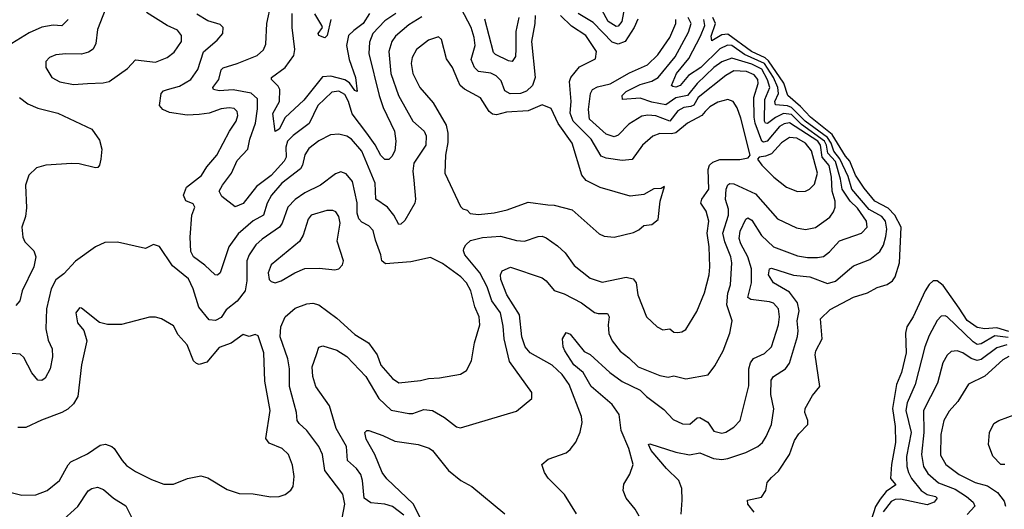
# Model space of a CAD drawing. Extents: x 1892934 to 2008621, y 567149 to 683290.
# Tile 261 of 298: x 2000854 to 2005792, y 647020 to 649474. Entities that reach past the tile are written whole.
import ezdxf

# ---------------------------------------------------------------- set-up
doc = ezdxf.new("R2010")
doc.units = 0

msp = doc.modelspace()

# ---------------------------------------------------------------- linework, layer by layer
at = {"layer": '0CON20XD'}
for points in [[(2003440, 649495), (2003438.1, 649455), (2003420.5, 649365), (2003440, 649185), (2003426.6, 649145), (2003395, 649115.9), (2003365, 649104.3), (2003313.4, 649103.4), (2003287.4, 649117.4), (2003268.1, 649168.1), (2003243.7, 649193.7), (2003216.7, 649206.7), (2003155.2, 649215.2), (2003135.8, 649235), (2003118.9, 649275), (2003138, 649345), (2003133.9, 649385), (2003119, 649435), (2003035, 649595.6)], [(2003897.2, 649592.8), (2003874.4, 649465), (2003855, 649441.2), (2003845, 649440.7), (2003805.8, 649465), (2003773.1, 649523.1)], [(2001297.9, 649562.1), (2001244.4, 649425), (2001236.7, 649355), (2001222.6, 649327.4), (2001199.1, 649310.9), (2001165, 649301.1), (2001086.3, 649303.7), (2001035, 649298.2), (2001003.8, 649285), (2000985.8, 649265), (2000985.6, 649235), (2001014.7, 649184.7), (2001055, 649162.2), (2001125, 649150)], [(2002741.2, 649505), (2002685, 649469.5), (2002625.3, 649405), (2002608.9, 649361.1), (2002605.3, 649304.7), (2002656.5, 649095), (2002677.7, 649035), (2002734.7, 648915), (2002741.2, 648865), (2002735, 648817.5), (2002721.2, 648788.8), (2002705, 648773.8), (2002685, 648773.1), (2002665, 648793.3), (2002636.8, 648846.8), (2002595.4, 648905.4), (2002522.3, 649002.3), (2002502.5, 649065), (2002485, 649098.8), (2002455, 649115.6), (2002419.1, 649110.9), (2002349.1, 649045), (2002305.8, 648954.2), (2002225, 648894.3), (2002197.2, 648865), (2002188.9, 648835), (2002191.3, 648785), (2002181.1, 648765), (2002115, 648693.5), (2002041.5, 648638.5), (2001975, 648552.5), (2001935, 648537.1), (2001867.9, 648587.9), (2001855.3, 648615), (2001870.9, 648645), (2001916.7, 648705), (2001945, 648768.2), (2001999.1, 648825), (2002008.4, 648875), (2002036.9, 648955), (2002046.7, 649026.8), (2002047.2, 649077.2), (2002015.8, 649105.8), (2001925, 649123.2), (2001855, 649117.5), (2001826.7, 649125), (2001822.9, 649135), (2001852.7, 649175), (2001865, 649222.5), (2001875, 649233.8), (2001945, 649254.6), (2002044.7, 649295.3), (2002076.8, 649323.2), (2002088.5, 649351.5), (2002093.8, 649455), (2002115.5, 649555.5)], [(2001125, 649150), (2001195, 649154.3), (2001272.3, 649157.7), (2001302.5, 649165), (2001395, 649230), (2001435, 649272.5), (2001535, 649262.1), (2001594.6, 649285.4), (2001628.8, 649311.2), (2001666.5, 649365), (2001665.5, 649395.5), (2001645, 649422.5), (2001594.6, 649444.6), (2001490.7, 649510.7)], [(2001903.7, 648335), (2001860, 648205), (2001846.9, 648193.1), (2001834.3, 648195), (2001783.5, 648243.5), (2001725.6, 648285), (2001713.1, 648313.1), (2001709.6, 648385), (2001717.1, 648495), (2001733.3, 648535), (2001725, 648550.6), (2001686.7, 648566.7), (2001675.5, 648595.5), (2001690.9, 648635), (2001766.2, 648693.9), (2001792.8, 648737.2), (2001842.3, 648795), (2001906.6, 648915), (2001940.4, 648965), (2001948.4, 648995), (2001944.6, 649015), (2001929.4, 649029.4), (2001905, 649032.6), (2001865, 649027), (2001805, 649005.8), (2001755, 648999.4), (2001695, 648996.6), (2001605, 649009.6), (2001572.2, 649025), (2001555.6, 649045), (2001564.5, 649105), (2001575, 649117.3), (2001595, 649124.6), (2001655, 649141.2), (2001712.3, 649175), (2001747.5, 649225), (2001775.9, 649314.1), (2001845, 649371.4), (2001872.5, 649405), (2001874.2, 649435), (2001859.8, 649449.8), (2001798.2, 649468.2), (2001742, 649502)], [(2002871.5, 649488.5), (2002805, 649449.4), (2002738.6, 649391.4), (2002719.7, 649365), (2002705.8, 649315), (2002714.8, 649204.8), (2002753.8, 649093.8), (2002826, 648965), (2002882.1, 648915), (2002892.3, 648892.3), (2002890.6, 648845), (2002830.6, 648755), (2002826.2, 648715), (2002830.7, 648669.3), (2002839.6, 648575), (2002835.4, 648555), (2002785, 648468.1), (2002765, 648448.6), (2002755, 648447.5), (2002731.1, 648495), (2002699.2, 648535), (2002640, 648575), (2002636.8, 648655), (2002570.3, 648815), (2002517.7, 648875), (2002495, 648890.7), (2002455, 648901.3), (2002413, 648897), (2002355, 648867.5), (2002305, 648828.2), (2002285, 648797.5), (2002273.2, 648745), (2002262.7, 648727.3), (2002168.8, 648655), (2002116.9, 648595), (2002095.9, 648554.1), (2002077.1, 648495), (2002025, 648465.3), (2001949.2, 648400.8), (2001903.7, 648335)], [(2002608.9, 649505), (2002576.4, 649455), (2002529.8, 649420.2), (2002503.9, 649395), (2002494, 649345), (2002505.9, 649275), (2002538.4, 649185), (2002546.2, 649113.8), (2002535, 649119.3), (2002508.5, 649158.5), (2002485, 649172.7), (2002415, 649191.1), (2002372.4, 649187.6), (2002278.7, 649071.3), (2002186, 648984), (2002155.3, 648925), (2002135, 648914.2), (2002124.2, 649005), (2002157.1, 649065), (2002158.2, 649125), (2002151.1, 649141.1), (2002117.1, 649175), (2002117.5, 649185), (2002186, 649235), (2002229.4, 649295), (2002234.2, 649325), (2002220.9, 649435), (2002220.3, 649505)], [(2002780.3, 646990.3), (2002724, 647034), (2002685, 647045.8), (2002615, 647053.2), (2002582.5, 647075), (2002573.7, 647165), (2002564.7, 647195), (2002544, 647225), (2002498.2, 647265), (2002492.5, 647335), (2002441.4, 647425), (2002408.7, 647538.7), (2002338.9, 647635), (2002324.6, 647685), (2002321.5, 647735), (2002343.3, 647796.7), (2002355, 647833.3), (2002375, 647840), (2002445, 647817.8), (2002495, 647785.5), (2002589.3, 647685), (2002655.4, 647575), (2002716.6, 647516.6), (2002805, 647499.6), (2002825, 647500.4), (2002880.5, 647519.5), (2002925, 647515.4), (2002985, 647480), (2003045, 647434), (2003065, 647428.8), (2003345, 647512.5), (2003422, 647575), (2003423.3, 647605), (2003311.2, 647761.2), (2003283.3, 647875), (2003278.6, 647938.6), (2003265.8, 648005), (2003221.3, 648065), (2003198, 648135), (2003161.2, 648205), (2003086.7, 648295), (2003079.6, 648315), (2003081.9, 648328.1), (2003090.9, 648345), (2003115, 648367.1), (2003175, 648383), (2003265, 648390), (2003345, 648366.8), (2003385, 648363.8), (2003455, 648388.2), (2003475, 648389.1), (2003495, 648381.5), (2003551, 648341), (2003589.2, 648305), (2003635, 648242.1), (2003715, 648178.5), (2003775, 648158.5), (2003895, 648183.8), (2003930, 648175), (2003946.5, 648155), (2003953.5, 648095), (2003997.1, 647985), (2004051.2, 647935), (2004079.4, 647919.4), (2004115, 647924), (2004135, 647907.5), (2004155, 647905.8), (2004175, 647909.2), (2004195, 647921.2), (2004249.2, 648010.8), (2004287.7, 648105), (2004311.3, 648195), (2004315.8, 648235), (2004312.5, 648335), (2004302.4, 648405), (2004310.8, 648465), (2004297.2, 648515), (2004270, 648555), (2004275.3, 648575), (2004310.9, 648625), (2004307.2, 648722.8), (2004313.5, 648745), (2004329.6, 648760.4), (2004365, 648774.1), (2004466.2, 648773.8), (2004507.3, 648782.7), (2004518, 648795), (2004470.7, 648980.7), (2004452.3, 649032.3), (2004431.9, 649065), (2004405, 649074.6), (2004355, 649061.6), (2004315, 649038.1), (2004291.7, 649015), (2004275, 648994.7), (2004203.1, 648955), (2004145, 648907.7), (2004122.3, 648902.3), (2004065, 648904.7), (2004030.1, 648889.9), (2003976.9, 648845), (2003925, 648773.2), (2003875, 648768.4), (2003795, 648780), (2003769.5, 648789.5), (2003719.3, 648875), (2003630.4, 648965), (2003614.8, 649005.2), (2003619.6, 649065), (2003611.6, 649165), (2003617.6, 649185), (2003661.2, 649238.8), (2003742.1, 649277.9), (2003746.4, 649315), (2003694, 649395), (2003621.2, 649441.2), (2003566.5, 649495)], [(2002415.4, 649475), (2002395.9, 649395), (2002385, 649383.5), (2002354.4, 649394.4), (2002350.9, 649405), (2002372.2, 649435), (2002370, 649445), (2002334.3, 649504.3)], [(2003356.7, 649485), (2003342.6, 649415), (2003342, 649328), (2003340.6, 649289.4), (2003324.6, 649265.4), (2003305, 649268.5), (2003239.7, 649299.7), (2003229.8, 649309.8), (2003186.3, 649476.3)], [(2003961.4, 646985), (2003940.7, 647020.7), (2003896, 647075), (2003880, 647115), (2003884.1, 647145.9), (2003914.3, 647195.7), (2003930, 647245), (2003908.4, 647325), (2003871.3, 647415), (2003861, 647495), (2003825, 647544.7), (2003719.4, 647635), (2003680.8, 647705), (2003633.9, 647745), (2003588.6, 647815), (2003580, 647835), (2003576.1, 647873.9), (2003595, 647906.2), (2003615, 647897.5), (2003685, 647811.9), (2003715.8, 647795.8), (2003813.2, 647705), (2003875, 647660.3), (2003965, 647617.1), (2003998.2, 647585), (2004085, 647521.1), (2004130.8, 647470.9), (2004178.5, 647448.5), (2004215, 647447.5), (2004252.2, 647477.8), (2004265, 647479.6), (2004305, 647456.4), (2004335, 647412.5), (2004375, 647402.2), (2004395, 647407.5), (2004435, 647431.8), (2004466.5, 647465), (2004511.2, 647638.8), (2004510, 647725), (2004518.4, 647755), (2004533.9, 647776.1), (2004589.5, 647800.5), (2004624.3, 647835), (2004659.1, 647945), (2004665.3, 647985), (2004659.2, 648025), (2004633.7, 648053.7), (2004615, 648060.9), (2004521.5, 648071.5), (2004505, 648082), (2004524.8, 648155), (2004523.5, 648225), (2004505.6, 648285), (2004470.7, 648350.7), (2004462.6, 648377.4), (2004466.6, 648415), (2004495, 648474.3), (2004505, 648481.1), (2004525, 648469.5), (2004575, 648392.9), (2004635.2, 648335.2), (2004755, 648291.4), (2004805, 648282.6), (2004855, 648281.8), (2004885, 648287.9), (2004915, 648310.5), (2004965, 648365.3), (2005075, 648403.8), (2005104.6, 648435), (2005100.6, 648465), (2005055, 648530.2), (2005018.4, 648565), (2004978.5, 648625), (2004970.7, 648675), (2004945, 648763.5), (2004907.5, 648805), (2004900.1, 648845), (2004890, 648865), (2004775, 648948.7), (2004725, 648999.2), (2004685, 649004), (2004644.1, 648984.1), (2004605, 648953.6), (2004595, 648955.3), (2004589.8, 648965), (2004590.6, 649075), (2004615.6, 649135), (2004605, 649172.5), (2004575.7, 649225.7), (2004525, 649251.6), (2004425, 649281.9), (2004375, 649262.7), (2004335, 649234.5), (2004252, 649155), (2004203.3, 649095), (2004145, 649082.2), (2004095, 649048.4), (2004025, 649061.3), (2003965, 649080.8), (2003878, 649075), (2003876.2, 649095), (2003895.5, 649115), (2003965, 649149), (2004025, 649165.6), (2004055.4, 649184.6), (2004142.1, 649287.9), (2004208.5, 649411.5), (2004221.6, 649455), (2004206.6, 649485)], [(2003953.4, 649476.6), (2003936.1, 649435), (2003890, 649365), (2003855, 649352), (2003825, 649361.9), (2003730.3, 649460.3), (2003654.8, 649505)], [(2004537.5, 647005), (2004506.2, 647045), (2004504.1, 647065.9), (2004575, 647080), (2004595.7, 647114.3), (2004602, 647155), (2004625, 647179.2), (2004659.4, 647210.6), (2004714.6, 647295), (2004740.4, 647365), (2004761.1, 647398.9), (2004806, 647445), (2004806.2, 647465), (2004791.2, 647505), (2004793.8, 647525), (2004829.5, 647590.5), (2004866.2, 647635), (2004843.6, 647795), (2004846.5, 647815), (2004878.6, 647875), (2004870, 647975), (2004917.9, 648022.1), (2005035, 648082.9), (2005105, 648104.4), (2005155, 648131.1), (2005205, 648146.9), (2005231.9, 648165), (2005245, 648185.8), (2005266.2, 648255), (2005274.2, 648435), (2005243.3, 648495), (2005209.9, 648529.9), (2005142.2, 648565), (2005089.1, 648629.1), (2005045.8, 648695), (2005017.2, 648765), (2004995, 648791), (2004928.1, 648898.1), (2004819.6, 648985), (2004769.7, 649039.7), (2004705.8, 649095), (2004686.8, 649156.8), (2004608.9, 649268.9), (2004592.5, 649282.5), (2004524.5, 649315), (2004405, 649401.7), (2004375, 649398.8), (2004325, 649368.5), (2004322.4, 649392.4), (2004342.9, 649455), (2004330.4, 649485)], [(2001097.5, 649475), (2001065, 649442.9), (2001022.7, 649447.3), (2000965, 649436.8), (2000901.8, 649408.2), (2000815.7, 649354.3)], [(2003646.8, 646996.8), (2003587.1, 647095), (2003505, 647176.2), (2003485.8, 647205), (2003473.3, 647245), (2003505, 647271.2), (2003595, 647303.8), (2003615, 647320), (2003642.7, 647357.3), (2003665, 647406.7), (2003674.2, 647455), (2003671.9, 647485), (2003609.7, 647645), (2003574.2, 647695), (2003525, 647742.7), (2003415, 647804.7), (2003389.5, 647835), (2003373, 647885), (2003361, 647995), (2003297.5, 648095), (2003267.5, 648172.5), (2003265.7, 648195), (2003274, 648215), (2003316, 648234), (2003475, 648180.5), (2003495, 648165.6), (2003535, 648116.9), (2003585, 648099.6), (2003672.2, 648055), (2003736.6, 648006.6), (2003755, 648000.8), (2003802.1, 648002.1), (2003810.8, 647985), (2003804.7, 647944.7), (2003809.4, 647900.6), (2003826.2, 647865), (2003865, 647813.1), (2003909.6, 647779.6), (2003955, 647733.9), (2004065, 647690.4), (2004106.9, 647683.1), (2004135, 647688.8), (2004195.4, 647674.6), (2004306.4, 647693.6), (2004340.2, 647739.8), (2004382.2, 647815), (2004415, 647902.5), (2004427.1, 647965), (2004400.7, 648045), (2004405.7, 648104.3), (2004419.2, 648145), (2004425.8, 648255), (2004421.1, 648285), (2004390.1, 648360.1), (2004380.4, 648405), (2004409.4, 648495), (2004408.3, 648525), (2004393.6, 648573.6), (2004397.5, 648625), (2004405, 648646.4), (2004415, 648652.7), (2004435, 648651.9), (2004545, 648601.2), (2004655, 648476.4), (2004750.4, 648430.4), (2004795, 648422.3), (2004845, 648432.7), (2004916.7, 648485), (2004935, 648510.8), (2004943.3, 648535), (2004943.3, 648565), (2004928.8, 648615), (2004925.3, 648685), (2004913.4, 648743.4), (2004879.2, 648785), (2004869.8, 648845), (2004857.5, 648865), (2004715, 648957.6), (2004688.4, 648951.6), (2004665, 648938.3), (2004602.6, 648865), (2004585, 648860.6), (2004576.3, 648866.3), (2004542.6, 648955), (2004537.4, 648985), (2004535.5, 649085), (2004556.8, 649155), (2004555.6, 649174.4), (2004537.8, 649197.8), (2004499.1, 649215), (2004435, 649218.4), (2004394.6, 649195.4), (2004257, 649085), (2004235, 649045.2), (2004219.6, 649039.6), (2004185.1, 649034.9), (2004155, 649017), (2004115, 648965.2), (2004045, 648992.9), (2004005, 648996), (2003975, 648990.2), (2003908.5, 648951.5), (2003854.7, 648895.3), (2003835, 648886.9), (2003795, 648900.9), (2003712.4, 648975), (2003707.1, 649025), (2003716.6, 649105), (2003726.5, 649125), (2003751.3, 649138.7), (2003815, 649152.5), (2003912.6, 649207.4), (2004002, 649248), (2004055, 649297.7), (2004114.1, 649385), (2004145.3, 649455), (2004145.2, 649475)], [(2005005, 648215.5), (2005035, 648241.2), (2005117.1, 648272.9), (2005168.2, 648311.8), (2005185.6, 648344.4), (2005197.3, 648387.3), (2005202.4, 648425), (2005196.3, 648465), (2005177.3, 648487.3), (2005115, 648523), (2005027.2, 648625), (2005008.5, 648688.5), (2004967.6, 648777.6), (2004937.5, 648815), (2004923.9, 648855), (2004905, 648883.2), (2004793.8, 648965), (2004725, 649033.8), (2004705, 649042.4), (2004645, 649048.2), (2004641.1, 649065), (2004658.9, 649105), (2004656.4, 649135), (2004634.6, 649185), (2004589.3, 649255), (2004489.7, 649299.7), (2004425, 649344.7), (2004403.2, 649346.8), (2004365, 649328.4), (2004270.8, 649235), (2004208.3, 649195), (2004166.2, 649143.8), (2004145, 649136.8), (2004128.8, 649138.8), (2004123.5, 649145), (2004148.7, 649205), (2004210.3, 649279.7), (2004267.8, 649392.2), (2004289.6, 649445), (2004285.2, 649475)], [(2003835, 648384.2), (2003931.7, 648408.3), (2003959.2, 648420.8), (2003985, 648443.3), (2004025, 648447.5), (2004056.4, 648473.6), (2004066.7, 648565), (2004088.3, 648638.3), (2004071.7, 648628.3), (2004035, 648626), (2003985, 648598), (2003915, 648590.6), (2003765, 648633.5), (2003695, 648668.1), (2003673.3, 648695), (2003624, 648855), (2003553.9, 648953.9), (2003519.5, 649029.5), (2003475, 649047.9), (2003405, 649017.5), (2003295, 649010.3), (2003245, 648998.2), (2003225, 649001.6), (2003208.2, 649015), (2003165, 649082.2), (2003085, 649126.5), (2003063.5, 649145), (2003050.9, 649170.9), (2003025, 649234.2), (2002995, 649277.5), (2002969.6, 649375), (2002955, 649388.9), (2002905, 649372.5), (2002845, 649325.6), (2002822, 649285), (2002817.1, 649255), (2002826.2, 649205), (2002860.9, 649135), (2002927.4, 649057.4), (2002992.8, 648945), (2003001.3, 648905), (2003000.8, 648859.2), (2002989.1, 648795), (2002985.6, 648705.6), (2003065, 648538.8), (2003076.9, 648526.9), (2003098.8, 648518.8), (2003112.9, 648502.9), (2003155, 648497.3), (2003234.1, 648505.9), (2003299.1, 648520.9), (2003405, 648560), (2003503.3, 648546.7), (2003535, 648544.6), (2003625, 648521.9), (2003760.2, 648400.2), (2003785, 648390), (2003835, 648384.2)], [(2000853.5, 649085), (2000895, 649052.3), (2000945, 649031.3), (2001045, 649005.9), (2001216.9, 648925), (2001255, 648870), (2001265.5, 648825), (2001260.6, 648775), (2001254.2, 648745.8), (2001245.8, 648734.2), (2001235, 648731.2), (2001152.4, 648752.4), (2001115, 648754.1), (2000985.2, 648744.8), (2000938.2, 648731.8), (2000900.9, 648695), (2000883.1, 648645), (2000888.3, 648531.7), (2000882.8, 648487.2), (2000865.5, 648435), (2000869.4, 648385), (2000880.8, 648360.8), (2000925.4, 648315), (2000934.6, 648285), (2000925.4, 648235), (2000866.2, 648115), (2000855.4, 648064.6), (2000835, 648041.2)], [(2004755, 648613.5), (2004795, 648614.4), (2004815, 648624.4), (2004839.5, 648650.5), (2004854.7, 648705), (2004825, 648817.8), (2004795, 648855.2), (2004750.8, 648880.8), (2004715, 648883.2), (2004675, 648857.9), (2004625, 648801.8), (2004595, 648789.6), (2004562.5, 648785), (2004553.9, 648776.1), (2004576, 648745), (2004635.7, 648685), (2004700, 648635), (2004755, 648613.5)], [(2002471.6, 646975), (2002484.7, 647045), (2002475.3, 647095.3), (2002384.8, 647214.8), (2002372.5, 647295), (2002354.2, 647334.2), (2002294.4, 647415), (2002255, 647450), (2002246.5, 647465), (2002242.4, 647505), (2002206.9, 647635), (2002207.8, 647725), (2002199.7, 647775), (2002161.3, 647885), (2002164.7, 647935), (2002185, 647985.5), (2002235, 648028.5), (2002295, 648050), (2002325, 648053.1), (2002355, 648045.6), (2002445, 647977.7), (2002535, 647896.1), (2002603.9, 647853.9), (2002646.7, 647795), (2002665, 647742.9), (2002724.4, 647675), (2002755, 647654.6), (2002864.6, 647665.4), (2002905, 647676.5), (2002960.2, 647679.8), (2003065, 647698), (2003095, 647716.2), (2003119.5, 647765), (2003134.5, 647855), (2003161.8, 647945), (2003157.7, 647985), (2003136.6, 648035), (2003116, 648116), (2003095, 648155.5), (2003066.5, 648185), (2002975, 648251.4), (2002915, 648282), (2002815, 648261.2), (2002689.5, 648250.5), (2002670, 648265), (2002665.9, 648295.9), (2002638.5, 648368.5), (2002627.2, 648417.2), (2002605, 648441.5), (2002570, 648460), (2002555, 648475.7), (2002547.5, 648505), (2002546.3, 648556.3), (2002523.8, 648663.8), (2002492, 648702), (2002465, 648712.5), (2002438.3, 648701.7), (2002362.9, 648645), (2002285, 648606.9), (2002236.4, 648573.6), (2002199.7, 648535), (2002170, 648455), (2002156.8, 648435), (2002070, 648375), (2002039.2, 648345), (2002005.3, 648295), (2001993.1, 648265), (2001993.5, 648165), (2001984.7, 648115), (2001945, 648062.7), (2001890.2, 648019.8), (2001865, 647980.9), (2001835.7, 647965.7), (2001805, 647970.5), (2001752.9, 648032.9), (2001724.7, 648125), (2001701.2, 648175), (2001619.8, 648239.8), (2001555, 648336.7), (2001525, 648346.7), (2001485, 648326.7), (2001345, 648359.2), (2001281.7, 648358.3), (2001234.3, 648335.7), (2001135, 648264), (2001075, 648200), (2001035, 648170), (2001012.7, 648125), (2000988, 648025), (2000984.7, 647925), (2000997.4, 647867.4), (2001016.4, 647825), (2001018.8, 647785), (2001006.4, 647725), (2000982.4, 647677.6), (2000965, 647665.8), (2000945, 647667.5), (2000914.8, 647704.8), (2000875, 647781.1), (2000857.2, 647797.2), (2000815, 647800.4)], [(2002135, 648155.6), (2002165, 648164.6), (2002234.1, 648205.9), (2002285, 648226.5), (2002358.3, 648228.3), (2002435, 648220), (2002454.1, 648225.9), (2002473.3, 648245), (2002478, 648265), (2002446.7, 648365), (2002462.2, 648455), (2002455, 648487.5), (2002440.5, 648510.5), (2002425, 648518), (2002395, 648518.7), (2002315.3, 648494.7), (2002301.2, 648475), (2002275.8, 648394.2), (2002257.3, 648362.7), (2002115, 648245.6), (2002099.6, 648205), (2002105, 648172), (2002115, 648161.4), (2002135, 648155.6)], [(2004170.9, 646995), (2004176.9, 647065), (2004174.4, 647125), (2004160, 647165), (2004098.5, 647225), (2004020.4, 647315), (2004007.5, 647345), (2004015, 647347.5), (2004145, 647306.4), (2004213.3, 647293.3), (2004265, 647303.9), (2004334.4, 647274.4), (2004375, 647269.8), (2004405.9, 647274.1), (2004495.8, 647304.2), (2004555.3, 647334.7), (2004579.4, 647355), (2004598.5, 647385), (2004623.8, 647445), (2004635.8, 647524.3), (2004620.9, 647595), (2004623.3, 647666.7), (2004634.8, 647685.2), (2004693.8, 647725), (2004715, 647751.9), (2004754.4, 647885.6), (2004758.3, 647915), (2004753.7, 647965), (2004762.5, 648015), (2004754, 648055), (2004715, 648108.6), (2004633.8, 648155), (2004609.1, 648195), (2004614.6, 648225.4), (2004625, 648228.1), (2004735, 648194.4), (2004815.9, 648185.9), (2004905, 648152.2), (2004945, 648164), (2005005, 648215.5)], [(2005815, 647910.8), (2005755, 647929.9), (2005695, 647924.9), (2005655, 647930.8), (2005605, 647966.3), (2005565, 648028.2), (2005485, 648142.4), (2005455, 648165.3), (2005435, 648164.6), (2005415, 648147.3), (2005395.7, 648115), (2005335.2, 647984.8), (2005302.5, 647935), (2005296.3, 647903.6), (2005300, 647805), (2005275.8, 647705), (2005251.9, 647645), (2005230.7, 647525), (2005245.2, 647435), (2005247, 647355), (2005226.5, 647245), (2005220.4, 647175), (2005247.9, 647142.1), (2005200.2, 647109.8), (2005168.6, 647071.4), (2005146.3, 647033.7), (2005124, 646965)], [(2000805, 647105.5), (2000865, 647090.9), (2000935, 647092.7), (2000991.4, 647115), (2001054.2, 647165), (2001096.9, 647243.1), (2001111.2, 647258.8), (2001195, 647297.8), (2001257.7, 647342.3), (2001285, 647346.2), (2001315.7, 647335), (2001328.1, 647325), (2001367.5, 647265), (2001389.8, 647239.8), (2001435, 647209.4), (2001515, 647169.2), (2001576.6, 647146.6), (2001625, 647145.6), (2001696.4, 647173.6), (2001762.1, 647187.9), (2001798.1, 647178.1), (2001895, 647120), (2001955, 647098.6), (2002025, 647098.1), (2002113.2, 647083.2), (2002155, 647084.3), (2002185, 647094.2), (2002214.4, 647115.6), (2002225.7, 647135), (2002230, 647185), (2002222, 647242), (2002201.9, 647295), (2002170.8, 647325), (2002105, 647350.9), (2002088.2, 647375), (2002110.8, 647515), (2002082.9, 647662.9), (2002077.9, 647805), (2002049.4, 647889.4), (2002035, 647896.9), (2002005, 647886), (2001975, 647896.2), (2001915, 647852.2), (2001855, 647831.5), (2001792.3, 647757.7), (2001755, 647745.5), (2001740.3, 647750.3), (2001726.5, 647765), (2001695, 647844.2), (2001649.5, 647895), (2001625, 647939.2), (2001565, 647974.4), (2001535, 647983.3), (2001505, 647983.1), (2001365, 647945.6), (2001295, 647946.2), (2001255, 647956.7), (2001165, 648028.8), (2001155, 648030), (2001136.7, 648005), (2001144, 647955), (2001176.5, 647916.5), (2001191.8, 647865), (2001164.5, 647745), (2001146.6, 647585), (2001125, 647548.2), (2001095, 647521.5), (2001065, 647504.5), (2000963.3, 647466.7), (2000885, 647430), (2000845, 647430)], [(2005811.4, 647881.4), (2005745, 647890.3), (2005675, 647848.7), (2005655, 647846.4), (2005635, 647858.9), (2005505, 647985.5), (2005495, 647990.5), (2005475, 647988.1), (2005455, 647967.1), (2005415, 647891.9), (2005393.7, 647835), (2005345.3, 647645), (2005305, 647554.4), (2005297.9, 647515), (2005324.2, 647404.2), (2005301.4, 647285), (2005302.9, 647235), (2005311, 647205), (2005325.7, 647175), (2005375, 647114.8), (2005405, 647094), (2005446, 647085), (2005455.5, 647075), (2005439.6, 647055), (2005405, 647042.3), (2005271, 647071), (2005245, 647069.4), (2005225, 647059), (2005185, 647006.8)], [(2005804.7, 647845.3), (2005755, 647830), (2005675, 647771), (2005655, 647765.2), (2005625.4, 647775.4), (2005584.3, 647805), (2005555, 647814.7), (2005525, 647810.4), (2005505, 647793.5), (2005483.1, 647755), (2005457.2, 647652.8), (2005387.1, 647515), (2005388.7, 647405), (2005376.1, 647295), (2005386, 647235), (2005409, 647199), (2005462, 647152), (2005545, 647120.5), (2005602.2, 647085), (2005636.4, 647055), (2005644.4, 647035), (2005605, 646994.6)], [(2005815, 647786), (2005785, 647768.9), (2005695, 647687.6), (2005612.5, 647647.5), (2005558.9, 647561.1), (2005515, 647512.5), (2005488.9, 647465), (2005473.8, 647395), (2005471.9, 647291.9), (2005498.8, 647245), (2005565, 647194.7), (2005645, 647154.7), (2005707.1, 647137.1), (2005757.8, 647105), (2005790.8, 647060.7), (2005797.1, 647035)], [(2005795, 647244.5), (2005775, 647244.6), (2005735, 647286.1), (2005712.9, 647345), (2005718.1, 647405), (2005739.4, 647450.6), (2005764.4, 647465.6), (2005855, 647499.3)], [(2002878.4, 646948.4), (2002826.8, 647046.8), (2002695, 647173.5), (2002671.5, 647205), (2002635.4, 647295), (2002591.4, 647371.4), (2002585.8, 647405), (2002594.4, 647415.6), (2002605, 647414.4), (2002675, 647390.6), (2002735, 647361.5), (2002852.5, 647345), (2002907.1, 647327.1), (2002925, 647314.4), (2003005, 647214.6), (2003066.7, 647165), (2003121.9, 647135), (2003286.7, 646996.7)], [(2001057, 646953), (2001145.3, 647034.7), (2001198.2, 647111.8), (2001216.3, 647123.7), (2001245, 647130.5), (2001275, 647120), (2001325, 647075.4), (2001387.4, 647037.4), (2001426.3, 646956.4)]]:
    msp.add_lwpolyline(points, dxfattribs=at)

doc.saveas('drawing.dxf')
